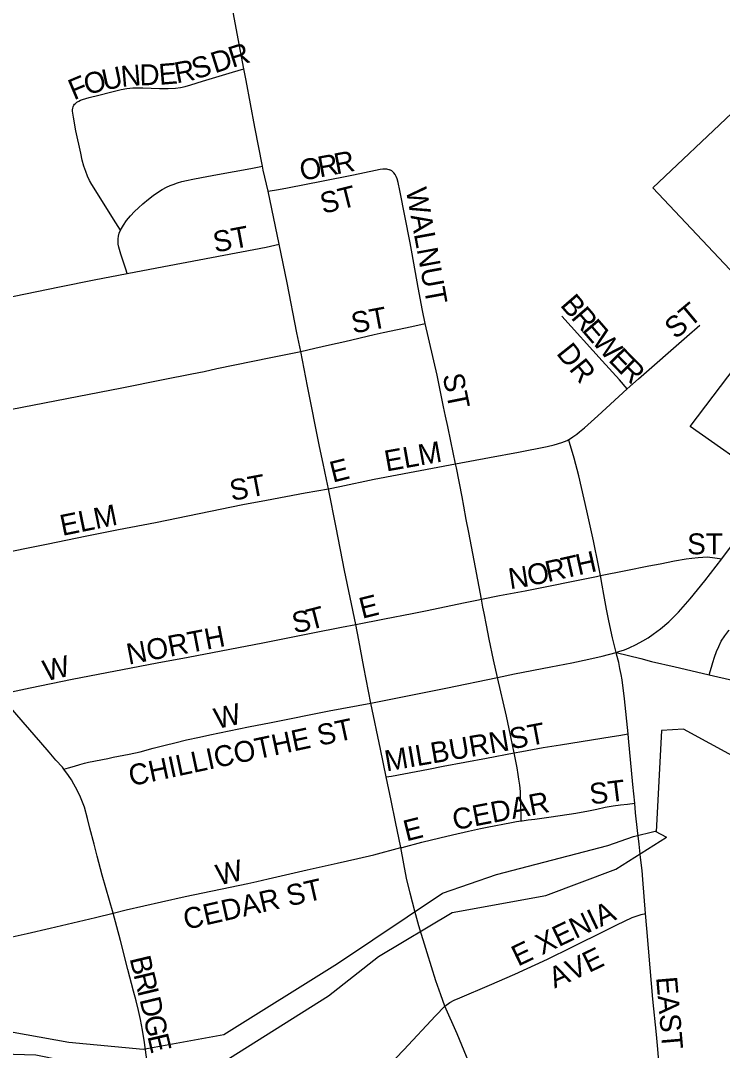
# Model space of a CAD drawing. Extents: x -49 to -8.2, y 9.4 to 23.5.
# Drawn here: x -14.287 to -14.1282, y 15.5613 to 15.7946 of the extents above; entities that cross this region are included whole.
import ezdxf

# ---------------------------------------------------------------- set-up
doc = ezdxf.new("R2010")
doc.units = 0
for name, color, linetype in [('GM_X_City_Street', 7, 'Continuous'), ('GM_X_City_Street_Text', 7, 'Continuous'), ('GM_X_Corporation', 7, 'Continuous'), ('GM_X_Minor_River', 7, 'Continuous'), ('GM_X_State_Route', 7, 'Continuous'), ('GM_X_US_Route', 7, 'Continuous')]:
    doc.layers.add(name, color=color, linetype=linetype)

msp = doc.modelspace()

# ---------------------------------------------------------------- linework, layer by layer
at = {"layer": 'GM_X_City_Street'}
for points in [[(-14.24853, 15.78002), (-14.24585, 15.78084), (-14.23903, 15.7829), (-14.23651, 15.78366)], [(-14.26438, 15.74715), (-14.26599, 15.74964), (-14.26777, 15.7524), (-14.27088, 15.75743), (-14.27141, 15.75839), (-14.27186, 15.75937), (-14.27228, 15.76041), (-14.27269, 15.76164), (-14.27306, 15.76296), (-14.27343, 15.76452), (-14.2745, 15.76961), (-14.27507, 15.77274), (-14.27521, 15.7736), (-14.27525, 15.77403), (-14.27525, 15.77436), (-14.27521, 15.77475), (-14.27512, 15.77508), (-14.27498, 15.77539), (-14.27482, 15.77562), (-14.27459, 15.77582), (-14.27428, 15.77607), (-14.27385, 15.77634), (-14.27348, 15.77652), (-14.273, 15.77672), (-14.2723, 15.77695), (-14.27151, 15.77716), (-14.26934, 15.77769), (-14.26671, 15.77835), (-14.26424, 15.77897), (-14.26297, 15.77921), (-14.26165, 15.77938), (-14.2605, 15.77938), (-14.25935, 15.77934), (-14.25561, 15.77921), (-14.2536, 15.77917), (-14.25199, 15.77925), (-14.2508, 15.77942), (-14.24977, 15.77966), (-14.24853, 15.78002)], [(-14.26438, 15.74715), (-14.26377, 15.74821), (-14.26303, 15.74928), (-14.26217, 15.75035), (-14.26123, 15.75133), (-14.26032, 15.75219), (-14.25933, 15.7531), (-14.25806, 15.75413), (-14.25699, 15.75495), (-14.25601, 15.75565), (-14.25498, 15.7563), (-14.25399, 15.75684), (-14.25321, 15.75721), (-14.25247, 15.75749), (-14.25152, 15.75781), (-14.2505, 15.75811), (-14.24951, 15.75836), (-14.24803, 15.75869), (-14.24608, 15.75907), (-14.24243, 15.75974), (-14.23488, 15.76111), (-14.23226, 15.76159)], [(-14.23101, 15.75595), (-14.22862, 15.75636), (-14.22659, 15.75673), (-14.21857, 15.75826), (-14.21204, 15.75959), (-14.21022, 15.75997), (-14.20562, 15.76094), (-14.20505, 15.761), (-14.20451, 15.76102), (-14.2042, 15.761), (-14.20346, 15.76081)], [(-14.19543, 15.72595), (-14.19605, 15.72893), (-14.19705, 15.73415), (-14.19843, 15.74179), (-14.19888, 15.74423), (-14.20119, 15.75612), (-14.2016, 15.75793), (-14.20182, 15.75874), (-14.20199, 15.75926), (-14.20223, 15.75969), (-14.20258, 15.76011), (-14.20304, 15.76054), (-14.20346, 15.76081)], [(-14.26291, 15.73729), (-14.26324, 15.7383), (-14.26435, 15.74171), (-14.26482, 15.7433), (-14.26492, 15.74393), (-14.26497, 15.74452), (-14.26497, 15.74517), (-14.26489, 15.74574), (-14.26472, 15.7464), (-14.26438, 15.74715)], [(-14.26291, 15.73729), (-14.2562, 15.73855), (-14.23143, 15.74327), (-14.22848, 15.74391)], [(-14.36146, 15.71752), (-14.35925, 15.71798), (-14.35805, 15.71823), (-14.35504, 15.71884), (-14.34981, 15.71999), (-14.34525, 15.72096), (-14.33917, 15.72213), (-14.33443, 15.72304), (-14.32984, 15.7239), (-14.32564, 15.7246), (-14.32242, 15.72521), (-14.3209, 15.72548), (-14.31385, 15.72693), (-14.30803, 15.72821), (-14.30454, 15.72897), (-14.30119, 15.72978), (-14.29612, 15.73073), (-14.28846, 15.73217), (-14.28334, 15.73323), (-14.2782, 15.73426), (-14.2704, 15.73588), (-14.26291, 15.73729)], [(-14.14971, 15.71115), (-14.15146, 15.7132), (-14.15536, 15.71755), (-14.16454, 15.72761)], [(-14.22362, 15.71964), (-14.2204, 15.72041), (-14.21711, 15.72118), (-14.21365, 15.72193), (-14.20697, 15.72345), (-14.20499, 15.72391), (-14.19848, 15.7253), (-14.19543, 15.72595)], [(-14.18856, 15.6942), (-14.18963, 15.69932), (-14.19033, 15.70262), (-14.19083, 15.70502), (-14.19128, 15.70711), (-14.19272, 15.71425), (-14.19543, 15.72595)], [(-14.14971, 15.71115), (-14.14714, 15.71341), (-14.13621, 15.72304), (-14.13331, 15.72562)], [(-14.34079, 15.69626), (-14.33931, 15.69655), (-14.32712, 15.69899), (-14.31902, 15.7006), (-14.3146, 15.70151), (-14.30873, 15.7027), (-14.307, 15.70303), (-14.29683, 15.70503), (-14.28162, 15.708), (-14.28159, 15.70799), (-14.26415, 15.71141), (-14.25479, 15.71329), (-14.24826, 15.71456), (-14.24548, 15.71514), (-14.24259, 15.71577), (-14.23036, 15.71825), (-14.22362, 15.71964)], [(-14.16297, 15.69969), (-14.16258, 15.69993), (-14.16201, 15.70028), (-14.16112, 15.70092), (-14.16055, 15.70142), (-14.15942, 15.70235), (-14.15634, 15.7051), (-14.14971, 15.71115)], [(-14.18856, 15.6942), (-14.18091, 15.69566), (-14.17433, 15.69687), (-14.16788, 15.6981), (-14.16626, 15.69849), (-14.16449, 15.69902), (-14.16334, 15.69948), (-14.16297, 15.69969)], [(-14.15576, 15.66887), (-14.15619, 15.67114), (-14.15735, 15.67675), (-14.15883, 15.68352), (-14.16071, 15.69146), (-14.16172, 15.69545), (-14.16278, 15.69906), (-14.16297, 15.69969)], [(-14.21737, 15.68855), (-14.21475, 15.68909), (-14.20702, 15.69069), (-14.18856, 15.6942)], [(-14.18272, 15.66353), (-14.18409, 15.67071), (-14.18559, 15.67861), (-14.18617, 15.68162), (-14.18673, 15.68463), (-14.18709, 15.68674), (-14.18838, 15.69332), (-14.18856, 15.6942)], [(-14.31542, 15.66832), (-14.31319, 15.6692), (-14.31196, 15.66965), (-14.31091, 15.67), (-14.30989, 15.67026), (-14.30795, 15.67068), (-14.3057, 15.67111), (-14.29325, 15.67359), (-14.28079, 15.67604), (-14.27238, 15.67778), (-14.26485, 15.67935), (-14.25652, 15.68092), (-14.23672, 15.68496), (-14.23134, 15.68596), (-14.22261, 15.68762), (-14.21737, 15.68855)], [(-14.15576, 15.66887), (-14.15002, 15.67), (-14.14482, 15.67108), (-14.14229, 15.67158), (-14.13906, 15.67219), (-14.13635, 15.67266), (-14.13513, 15.67284), (-14.13366, 15.673), (-14.13264, 15.67307), (-14.1316, 15.6731), (-14.13039, 15.67296), (-14.12833, 15.6727)], [(-14.18272, 15.66353), (-14.17862, 15.66434), (-14.17286, 15.66544), (-14.15671, 15.6687), (-14.15576, 15.66887)], [(-14.15222, 15.65145), (-14.15305, 15.65478), (-14.15388, 15.65865), (-14.15442, 15.6613), (-14.15502, 15.66458), (-14.15539, 15.66669), (-14.15576, 15.66887)], [(-14.21118, 15.6578), (-14.20468, 15.6591), (-14.19838, 15.66033), (-14.19503, 15.66098), (-14.18682, 15.66269), (-14.18379, 15.66333), (-14.18272, 15.66353)], [(-14.17909, 15.64582), (-14.18001, 15.64983), (-14.18098, 15.65448), (-14.18157, 15.65769), (-14.1821, 15.66034), (-14.18237, 15.66174), (-14.18272, 15.66353)], [(-14.2918, 15.64193), (-14.28909, 15.64254), (-14.28484, 15.64349), (-14.27539, 15.64541), (-14.25614, 15.64912), (-14.24911, 15.65042), (-14.23221, 15.65367), (-14.2209, 15.65589), (-14.21436, 15.65718), (-14.21118, 15.6578)], [(-14.13116, 15.64642), (-14.13066, 15.64813), (-14.13034, 15.64923), (-14.12999, 15.65042), (-14.12951, 15.65166), (-14.12899, 15.65286), (-14.12843, 15.65401), (-14.12766, 15.65525), (-14.12673, 15.65647), (-14.12664, 15.65659)], [(-14.14952, 15.63306), (-14.15032, 15.64097), (-14.1509, 15.64527), (-14.15109, 15.64645), (-14.15137, 15.64787), (-14.15166, 15.64922), (-14.15214, 15.65112), (-14.15222, 15.65145)], [(-14.15222, 15.65145), (-14.14668, 15.65007), (-14.1442, 15.64946), (-14.13889, 15.64824), (-14.13404, 15.6471), (-14.13116, 15.64642)], [(-14.17529, 15.62875), (-14.17645, 15.63415), (-14.17707, 15.63704), (-14.17909, 15.64582)], [(-14.13116, 15.64642), (-14.12558, 15.64512), (-14.10301, 15.63971), (-14.0979, 15.63831), (-14.0934, 15.63709), (-14.08834, 15.63554), (-14.08384, 15.63399), (-14.07798, 15.63198), (-14.07076, 15.6294), (-14.07067, 15.62936)], [(-14.27724, 15.62505), (-14.27758, 15.6255), (-14.27902, 15.62711), (-14.28054, 15.62889), (-14.28245, 15.63109), (-14.28643, 15.63568), (-14.29064, 15.64058), (-14.2918, 15.64193)], [(-14.27724, 15.62505), (-14.27619, 15.62536), (-14.27485, 15.62575), (-14.27365, 15.62611), (-14.27257, 15.62639), (-14.27169, 15.6266), (-14.27044, 15.62688), (-14.26846, 15.62726), (-14.26725, 15.62749), (-14.26605, 15.62774), (-14.26242, 15.62843), (-14.25998, 15.62898), (-14.257, 15.62977), (-14.25427, 15.63046), (-14.25214, 15.63101), (-14.24946, 15.63165), (-14.24657, 15.63232), (-14.24417, 15.63283), (-14.23548, 15.63462), (-14.23035, 15.63564), (-14.21718, 15.63823), (-14.20775, 15.64001)], [(-14.17529, 15.62875), (-14.17359, 15.62907), (-14.16875, 15.62993), (-14.16479, 15.63058), (-14.15317, 15.63241), (-14.15165, 15.63268), (-14.14952, 15.63306)], [(-14.14803, 15.61733), (-14.14843, 15.62159), (-14.14942, 15.63206), (-14.14952, 15.63306)], [(-14.20429, 15.6233), (-14.20308, 15.62349), (-14.19473, 15.62504), (-14.19139, 15.6257), (-14.18154, 15.62757), (-14.17529, 15.62875)], [(-14.17371, 15.61334), (-14.17375, 15.61476), (-14.17379, 15.61614), (-14.17379, 15.61757), (-14.17387, 15.61909), (-14.17391, 15.61999), (-14.17406, 15.62139), (-14.17424, 15.62275), (-14.17443, 15.62384), (-14.17467, 15.62535), (-14.17529, 15.62875)], [(-14.26604, 15.59244), (-14.26859, 15.60102), (-14.26971, 15.60535), (-14.27039, 15.60804), (-14.27135, 15.61171), (-14.27186, 15.61385), (-14.2726, 15.61641), (-14.27347, 15.61869), (-14.27422, 15.62032), (-14.27496, 15.62167), (-14.27552, 15.62263), (-14.27617, 15.62364), (-14.27724, 15.62505)], [(-14.17371, 15.61334), (-14.17354, 15.61337), (-14.17213, 15.61357), (-14.17067, 15.61374), (-14.16697, 15.61424), (-14.16135, 15.61511), (-14.15852, 15.61561), (-14.15661, 15.61599), (-14.15474, 15.6164), (-14.15291, 15.61674), (-14.15128, 15.61699), (-14.1497, 15.61715), (-14.14803, 15.61733)], [(-14.14557, 15.59235), (-14.14617, 15.60007), (-14.14636, 15.60207), (-14.14669, 15.60501), (-14.14705, 15.60806), (-14.14741, 15.61113), (-14.14783, 15.61513), (-14.14803, 15.61733)], [(-14.20096, 15.60727), (-14.2007, 15.60733), (-14.19618, 15.60848), (-14.19213, 15.6095), (-14.18926, 15.61015), (-14.18563, 15.61097), (-14.18291, 15.61158), (-14.18139, 15.61191), (-14.17594, 15.61298), (-14.17475, 15.61316), (-14.17371, 15.61334)], [(-14.26604, 15.59244), (-14.26316, 15.59317), (-14.2551, 15.59503), (-14.24978, 15.59621), (-14.23563, 15.59917), (-14.23359, 15.59962), (-14.231, 15.6002), (-14.22213, 15.60226), (-14.21536, 15.60378), (-14.21068, 15.60482), (-14.20711, 15.60567), (-14.20096, 15.60727)], [(-14.3051, 15.58318), (-14.30287, 15.5838), (-14.30062, 15.58439), (-14.29781, 15.58505), (-14.29243, 15.58628), (-14.28551, 15.58785), (-14.28033, 15.58902), (-14.27007, 15.59143), (-14.26604, 15.59244)], [(-14.25837, 15.55872), (-14.259, 15.56315), (-14.25945, 15.5659), (-14.25991, 15.56833), (-14.26037, 15.57039), (-14.26088, 15.57255), (-14.26149, 15.5748), (-14.26273, 15.5797), (-14.26442, 15.58627), (-14.26604, 15.59244)], [(-14.19097, 15.57136), (-14.18986, 15.57216), (-14.18886, 15.57274), (-14.18765, 15.57329), (-14.18093, 15.57609), (-14.17515, 15.57858), (-14.16776, 15.582), (-14.1623, 15.5847), (-14.15449, 15.58856), (-14.15211, 15.5898), (-14.14859, 15.59142), (-14.14796, 15.59168), (-14.14728, 15.59191), (-14.14659, 15.59211), (-14.14557, 15.59235)], [(-14.14226, 15.55514), (-14.1428, 15.56159), (-14.14312, 15.56496), (-14.14392, 15.57298), (-14.14457, 15.58008), (-14.14531, 15.58895), (-14.14557, 15.59235)]]:
    msp.add_lwpolyline(points, dxfattribs=at)
at = {"layer": 'GM_X_Corporation'}
msp.add_lwpolyline([(-13.96507, 15.64785), (-14.05192, 15.68406), (-14.05919, 15.67384), (-14.05401, 15.66868), (-14.05538, 15.6671), (-14.11536, 15.6894), (-14.11896, 15.69104), (-14.13548, 15.70267), (-14.11654, 15.72767), (-14.14392, 15.75671), (-14.12603, 15.77362), (-14.09909, 15.74512), (-14.04416, 15.82019), (-14.07436, 15.85547), (-14.12761, 15.84615), (-14.12922, 15.93057), (-14.13238, 16.04805), (-14.17924, 16.04568), (-14.18534, 16.20866)], dxfattribs=at)
at = {"layer": 'GM_X_Minor_River'}
for points in [[(-14.12505, 15.6276), (-14.13702, 15.63407), (-14.14196, 15.63377), (-14.14318, 15.61086)], [(-14.29848, 15.5672), (-14.27614, 15.56323), (-14.25928, 15.56163), (-14.241, 15.56494), (-14.21531, 15.58104), (-14.19152, 15.59698), (-14.1793, 15.60115), (-14.15409, 15.60776), (-14.14832, 15.60979), (-14.1434, 15.61097), (-14.14083, 15.60965)], [(-14.2963, 15.56071), (-14.28359, 15.56032), (-14.26089, 15.55577), (-14.23976, 15.55961), (-14.21733, 15.57367), (-14.20599, 15.5826), (-14.18931, 15.59258), (-14.16818, 15.59642), (-14.15233, 15.60243), (-14.14083, 15.60965)]]:
    msp.add_lwpolyline(points, dxfattribs=at)
at = {"layer": 'GM_X_State_Route'}
for points in [[(-14.23651, 15.78366), (-14.23779, 15.79044), (-14.23908, 15.79732), (-14.24017, 15.80316), (-14.24051, 15.80497), (-14.24121, 15.80865), (-14.24288, 15.81715), (-14.24308, 15.81822)], [(-14.20775, 15.64001), (-14.20933, 15.64817), (-14.21046, 15.65426), (-14.21118, 15.6578), (-14.21368, 15.67003), (-14.21559, 15.67979), (-14.21737, 15.68855), (-14.21782, 15.69063), (-14.21856, 15.69425), (-14.21938, 15.69815), (-14.2221, 15.71179), (-14.22362, 15.71964), (-14.2245, 15.72386), (-14.22673, 15.73517), (-14.22848, 15.74391), (-14.23101, 15.75595), (-14.23209, 15.76071), (-14.23226, 15.76159), (-14.23402, 15.77046), (-14.23601, 15.78099), (-14.23651, 15.78366)], [(-14.16014, 15.50334), (-14.1611, 15.50496), (-14.16212, 15.50686), (-14.16246, 15.50748), (-14.16262, 15.50778), (-14.16386, 15.51023), (-14.16555, 15.51357), (-14.17018, 15.52374), (-14.17531, 15.53541), (-14.1809, 15.54812), (-14.18556, 15.55868), (-14.18823, 15.5651), (-14.19097, 15.57136)]]:
    msp.add_lwpolyline(points, dxfattribs=at)
at = {"layer": 'GM_X_US_Route'}
for points in [[(-14.13379, 15.66569), (-14.13217, 15.6677), (-14.12833, 15.6727), (-14.12611, 15.6756), (-14.11731, 15.6869), (-14.11536, 15.6894)], [(-14.20775, 15.64001), (-14.19077, 15.64336), (-14.17909, 15.64582), (-14.17526, 15.6466), (-14.16702, 15.64823), (-14.16228, 15.64915), (-14.15841, 15.64998), (-14.15543, 15.65066), (-14.15222, 15.65145), (-14.1516, 15.65166), (-14.15037, 15.65208), (-14.14928, 15.65252), (-14.14767, 15.65326), (-14.14617, 15.6541), (-14.145, 15.6548), (-14.14382, 15.65564), (-14.14221, 15.65686), (-14.14034, 15.65844), (-14.13815, 15.6606), (-14.13548, 15.6636), (-14.13379, 15.66569)], [(-14.19097, 15.57136), (-14.1919, 15.57397), (-14.19302, 15.57707), (-14.19504, 15.58342), (-14.1969, 15.58956), (-14.19781, 15.59287), (-14.19889, 15.59695), (-14.19966, 15.60039), (-14.20027, 15.60363), (-14.20096, 15.60727), (-14.2022, 15.61308), (-14.20318, 15.61797), (-14.20429, 15.6233), (-14.2056, 15.62955), (-14.20775, 15.64001)], [(-14.22947, 15.53112), (-14.22854, 15.53208), (-14.22575, 15.53496), (-14.21861, 15.54234), (-14.20032, 15.56147), (-14.19309, 15.5692), (-14.19097, 15.57136)]]:
    msp.add_lwpolyline(points, dxfattribs=at)

# ---------------------------------------------------------------- texts
at = {"layer": 'GM_X_City_Street_Text'}
for s, height, rotation, p in [('D', 0.00473, 17.5848, (-14.24306, 15.78261)), ('R', 0.00473, 17.5902, (-14.23909, 15.78386)), ('R', 0.00473, 10.7112, (-14.25172, 15.78035)), ('S', 0.00473, 17.7899, (-14.24742, 15.78121)), ('O', 0.00473, 13.9726, (-14.27208, 15.77773)), ('U', 0.00473, 11.91, (-14.26808, 15.77872)), ('N', 0.00473, 5.0559, (-14.26415, 15.77956)), ('D', 0.00473, 0.9399, (-14.26009, 15.77992)), ('E', 0.00473, 4.694, (-14.25558, 15.78001)), ('F', 0.00473, 22.8973, (-14.27496, 15.77649)), ('R', 0.00473, 10.5765, (-14.2193, 15.75904)), ('R', 0.00473, 11.0235, (-14.21558, 15.75973)), ('O', 0.00473, 10.5727, (-14.2234, 15.75827)), ('ST', 0.004735, 14.0266, (-14.21857, 15.75077)), ('WALNUT', 0.004735, 280.3902, (-14.19986, 15.75629)), ('ST', 0.004735, 10.6147, (-14.24299, 15.74202)), ('B', 0.00473, 310.8067, (-14.16507, 15.73006)), ('ST', 0.004735, 10.6031, (-14.21173, 15.72369)), ('R', 0.00473, 310.7883, (-14.16262, 15.72722)), ('ST', 0.004735, 39.8001, (-14.13878, 15.72227)), ('E', 0.00473, 310.8106, (-14.16017, 15.72438)), ('W', 0.00473, 311.4637, (-14.15795, 15.72181)), ('DR', 0.004735, 308.6634, (-14.16592, 15.71917)), ('E', 0.00473, 314.4191, (-14.15418, 15.71756)), ('R', 0.00473, 314.9888, (-14.15182, 15.71515)), ('ST', 0.004735, 281.3155, (-14.19153, 15.71424)), ('ELM', 0.004735, 10.1268, (-14.20423, 15.69244)), ('E', 0.00473, 14.0298, (-14.21637, 15.68992)), ('ST', 0.004735, 10.6147, (-14.23924, 15.68577)), ('ELM', 0.004735, 11.5907, (-14.27758, 15.67785)), ('ST', 0.004735, 0, (-14.13616, 15.6737)), ('T', 0.00473, 12.6711, (-14.16405, 15.6682)), ('H', 0.00473, 12.6852, (-14.1608, 15.66893)), ('N', 0.00473, 8.909, (-14.17623, 15.66578)), ('O', 0.00473, 12.221, (-14.17182, 15.66648)), ('R', 0.00473, 12.6768, (-14.16771, 15.66738)), ('E', 0.00473, 14.0555, (-14.20971, 15.65909)), ('T', 0.00473, 14.4558, (-14.22158, 15.65651)), ('S', 0.00473, 11.8887, (-14.22507, 15.65577)), ('NORTH', 0.004735, 10.9211, (-14.26256, 15.64869)), ('W', 0.00473, 13.0032, (-14.28136, 15.64493)), ('W', 0.00473, 12.9872, (-14.24261, 15.6341)), ('CHILLICOTHE ST', 0.0047348, 12.094, (-14.26202, 15.62116)), ('MILBURN', 0.004735, 9.7513, (-14.20422, 15.62452)), ('ST', 0.004735, 10.6262, (-14.17593, 15.62952)), ('ST', 0.004735, 7.1184, (-14.15797, 15.61702)), ('CEDAR', 0.004735, 10.9192, (-14.18881, 15.61119)), ('E', 0.00473, 14.0298, (-14.19971, 15.60867)), ('W', 0.00473, 13.0032, (-14.24219, 15.59868)), ('CEDAR ST', 0.004735, 12.806, (-14.24962, 15.58864)), ('E XENIA', 0.004735, 25.6409, (-14.17444, 15.58029)), ('E', 0.00473, 26.1112, (-14.15837, 15.57884)), ('B', 0.00473, 283.5061, (-14.26238, 15.58219)), ('V', 0.00473, 24.6465, (-14.16227, 15.57704)), ('A', 0.00473, 23.7095, (-14.16617, 15.57533)), ('R', 0.00473, 283.4778, (-14.2615, 15.57855)), ('EAST', 0.004735, 274.8959, (-14.14319, 15.57789)), ('I', 0.00473, 283.4937, (-14.26063, 15.5749)), ('D', 0.00473, 283.5126, (-14.26014, 15.57287)), ('G', 0.00473, 280.6841, (-14.25918, 15.56888)), ('E', 0.00473, 283.3261, (-14.25836, 15.56455))]:
    msp.add_text(s, height=height, rotation=rotation, dxfattribs=at).set_placement(p)

doc.saveas('drawing.dxf')
